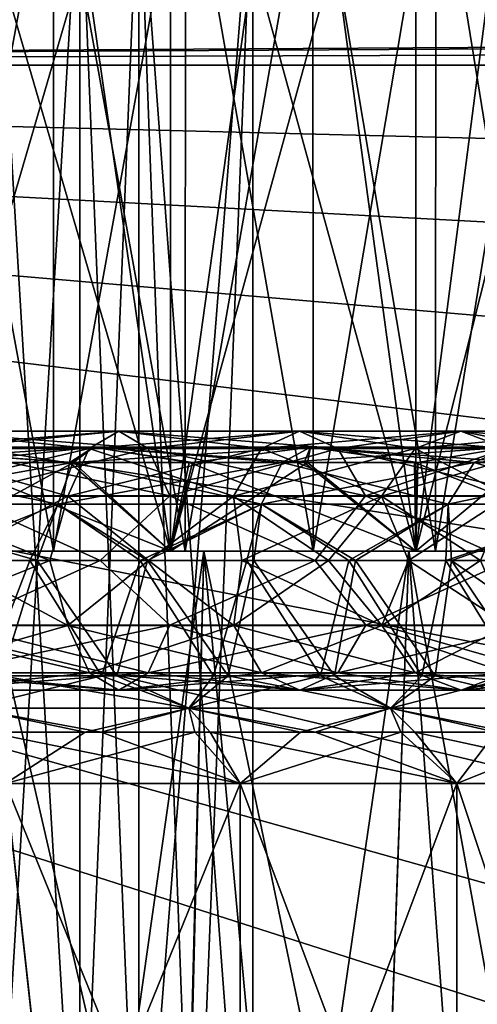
# Model space of a CAD drawing. Header units: metres. Extents: x -104 to 104, y -111 to 38.
# Tile 459 of 656: x -73.32 to -70.49, y 13.7 to 19.78. Entities that reach past the tile are written whole.
import ezdxf

# ---------------------------------------------------------------- set-up
doc = ezdxf.new("R2010")
doc.units = ezdxf.units.M
doc.layers.add('solid_509367_AD153', color=7, linetype='CONTINUOUS')

msp = doc.modelspace()

# ---------------------------------------------------------------- linework, layer by layer
at = {"layer": 'solid_509367_AD153'}
for points in [[(-72.389915, 16.5, 10.47233), (-73.184006, 22, 10.750194), (-73.996643, 22, 10.967939)], [(-73.996643, 16.5, 10.967939), (-72.389915, 16.5, 10.47233), (-73.996643, 22, 10.967939)], [(-73.996643, 16.5, -10.967939), (-73.996643, 22, -10.967939), (-73.184006, 22, -10.750194)], [(-73.996643, 16.5, -10.967939), (-73.184006, 22, -10.750194), (-72.389915, 22, -10.47233)], [(-72.389915, 16.5, -10.47233), (-73.996643, 16.5, -10.967939), (-72.389915, 22, -10.47233)], [(-72.389915, 16.5, 10.47233), (-72.389915, 22, 10.47233), (-73.184006, 22, 10.750194)], [(-70.875, 16.5, 9.742785), (-71.618805, 22, 10.1359), (-72.389915, 22, 10.47233)], [(-72.389915, 16.5, 10.47233), (-70.875, 16.5, 9.742785), (-72.389915, 22, 10.47233)], [(-72.389915, 16.5, -10.47233), (-72.389915, 22, -10.47233), (-71.618805, 22, -10.1359)], [(-72.389915, 16.5, -10.47233), (-71.618805, 22, -10.1359), (-70.875, 22, -9.742785)], [(-70.875, 16.5, -9.742785), (-72.389915, 16.5, -10.47233), (-70.875, 22, -9.742785)], [(-70.875, 16.5, 9.742785), (-70.875, 22, 9.742785), (-71.618805, 22, 10.1359)], [(-69.485741, 16.5, 8.795604), (-70.162651, 22, 9.295186), (-70.875, 22, 9.742785)], [(-70.875, 16.5, 9.742785), (-69.485741, 16.5, 8.795604), (-70.875, 22, 9.742785)], [(-70.875, 16.5, -9.742785), (-70.875, 22, -9.742785), (-70.162651, 22, -9.295186)], [(-70.875, 16.5, -9.742785), (-70.162651, 22, -9.295186), (-69.485741, 22, -8.795604)], [(-69.485741, 16.5, -8.795604), (-70.875, 16.5, -9.742785), (-69.485741, 22, -8.795604)], [(-73.939148, 16.5, 11.211221), (-73.94101, 21, 11.211671), (-73.112015, 21, 10.989048)], [(-73.112923, 16.5, -10.989388), (-73.112015, 21, -10.989048), (-73.94101, 21, -11.211671)], [(-73.939148, 16.5, -11.211221), (-73.112923, 16.5, -10.989388), (-73.94101, 21, -11.211671)], [(-73.112923, 16.5, 10.989388), (-73.939148, 16.5, 11.211221), (-73.112015, 21, 10.989048)], [(-73.112923, 16.5, 10.989388), (-73.112015, 21, 10.989048), (-72.297272, 21, 10.703959)], [(-72.298309, 16.5, 10.703978), (-73.112923, 16.5, 10.989388), (-72.297272, 21, 10.703959)], [(-73.112923, 16.5, -10.989388), (-72.298309, 16.5, -10.703978), (-73.112015, 21, -10.989048)], [(-72.298309, 16.5, -10.703978), (-72.297272, 21, -10.703959), (-73.112015, 21, -10.989048)], [(-72.298309, 16.5, 10.703978), (-72.297272, 21, 10.703959), (-71.510338, 21, 10.361142)], [(-71.508301, 16.5, 10.359917), (-72.298309, 16.5, 10.703978), (-71.510338, 21, 10.361142)], [(-72.298309, 16.5, -10.703978), (-71.508301, 16.5, -10.359917), (-72.297272, 21, -10.703959)], [(-71.508301, 16.5, -10.359917), (-71.510338, 21, -10.361142), (-72.297272, 21, -10.703959)], [(-71.508301, 16.5, 10.359917), (-71.510338, 21, 10.361142), (-70.751663, 21, 9.959632)], [(-70.752312, 16.5, -9.960302), (-70.751663, 21, -9.959632), (-71.510338, 21, -10.361142)], [(-71.508301, 16.5, -10.359917), (-70.752312, 16.5, -9.960302), (-71.510338, 21, -10.361142)], [(-70.752312, 16.5, 9.960302), (-71.508301, 16.5, 10.359917), (-70.751663, 21, 9.959632)], [(-70.752312, 16.5, 9.960302), (-70.751663, 21, 9.959632), (-70.02079, 21, 9.500394)], [(-70.022598, 16.5, 9.501176), (-70.752312, 16.5, 9.960302), (-70.02079, 21, 9.500394)], [(-70.752312, 16.5, -9.960302), (-70.022598, 16.5, -9.501176), (-70.751663, 21, -9.959632)], [(-70.022598, 16.5, -9.501176), (-70.02079, 21, -9.500394), (-70.751663, 21, -9.959632)], [(-73.485901, 11.9, 2.779423), (-73.485901, 20.799999, 2.779423), (-72.949135, 20.799999, 2.049639)], [(-72.949295, 11.9, 2.05), (-73.485901, 11.9, 2.779423), (-72.949135, 20.799999, 2.049639)], [(-72.949295, 11.9, -2.05), (-72.949135, 20.799999, -2.049639), (-73.485901, 20.799999, -2.779423)], [(-73.485901, 11.9, -2.779423), (-72.949295, 11.9, -2.05), (-73.485901, 20.799999, -2.779423)], [(-72.949295, 11.9, 2.05), (-72.949135, 20.799999, 2.049639), (-72.585899, 20.799999, 1.220577)], [(-72.585899, 11.9, 1.220577), (-72.949295, 11.9, 2.05), (-72.585899, 20.799999, 1.220577)], [(-72.949295, 11.9, -2.05), (-72.585899, 11.9, -1.220577), (-72.949135, 20.799999, -2.049639)], [(-72.585899, 11.9, -1.220577), (-72.585899, 20.799999, -1.220577), (-72.949135, 20.799999, -2.049639)], [(-71.881195, 11.381198), (-72.585899, 20.799999, 1.220577), (-71.881195, 20.799999)], [(-72.245781, 11.699223, 0.631477), (-72.585899, 20.799999, 1.220577), (-71.881195, 11.381198)], [(-72.245781, 11.699223, 0.631477), (-72.585899, 11.9, 1.220577), (-72.585899, 20.799999, 1.220577)], [(-72.585899, 11.9, -1.220577), (-71.881195, 20.799999), (-72.585899, 20.799999, -1.220577)], [(-72.244652, 11.6984, -0.629519), (-71.881195, 20.799999), (-72.585899, 11.9, -1.220577)], [(-71.881195, 11.381198), (-71.881195, 20.799999), (-72.244652, 11.6984, -0.629519)], [(-88.5, 20.074024, -18.885818), (88.5, 19.5, -19), (-88.5, 19.5, -19)], [(-88.5, 20.074024, -18.885818), (88.5, 20.074024, -18.885818), (88.5, 19.5, -19)], [(-14.688318, 19.950813, 18.930653), (-88.5, 20.072937, 18.886271), (-88.5, 19.5, 19)], [(-14.947223, 19.909328, 18.943069), (-14.688318, 19.950813, 18.930653), (-88.5, 19.5, 19)], [(-15.888826, 19.749252, 18.979147), (-14.947223, 19.909328, 18.943069), (-88.5, 19.5, 19)], [(-15.888826, 19.749252, 18.979147), (-88.5, 19.5, 19), (-17.197384, 19.5, 19)], [(-88.5, -7.5, -19), (-88.5, 19.5, -19), (88.5, 19.5, -19)], [(-36.57795, -7.5, -19), (-88.5, -7.5, -19), (88.5, 19.5, -19)], [(-88.5, 19.5, 19), (-18.989748, 17.759779, 19), (-17.197384, 19.5, 19)], [(-88.5, 19.5, 19), (-20.601435, 15.860655, 19), (-18.989748, 17.759779, 19)], [(-88.5, 19.5, 19), (-22.036695, 13.796837, 19), (-20.601435, 15.860655, 19)], [(-88.5, 19.5, 19), (-23.262661, 11.611843, 19), (-22.036695, 13.796837, 19)], [(-88.5, 19.5, 19), (-24.274422, 9.313841, 19), (-23.262661, 11.611843, 19)], [(-88.5, 19.5, 19), (-25.057833, 6.933899, 19), (-24.274422, 9.313841, 19)], [(-88.5, 19.5, 19), (-25.610046, 4.486145, 19), (-25.057833, 6.933899, 19)], [(-88.5, 19.5, 19), (-25.922733, 1.996398, 19), (-25.610046, 4.486145, 19)], [(-88.5, 19.5, 19), (-25.994944, -0.508141, 19), (-25.922733, 1.996398, 19)], [(-88.5, 19.5, 19), (-28.25597, -9.176244, 19), (-25.994944, -0.508141, 19)], [(-88.5, 19.5, 19), (-30.260374, -8.449453, 19), (-28.25597, -9.176244, 19)], [(-88.5, 19.5, 19), (-32.333549, -7.923218, 19), (-30.260374, -8.449453, 19)], [(-88.5, 19.5, 19), (-34.437721, -7.607192, 19), (-32.333549, -7.923218, 19)], [(-88.5, 19.5, 19), (-36.57795, -7.5, 19), (-34.437721, -7.607192, 19)], [(-88.5, 19.5, 19), (-88.5, -7.5, 19), (-36.57795, -7.5, 19)], [(-72.709557, 17.242264, 7.439158), (-72.891266, 17.134457, 7.082532), (-74.043648, 17.134457, 7.559865)], [(-73.919968, 17.242264, 7.940525), (-72.709557, 17.242264, 7.439158), (-74.043648, 17.134457, 7.559865)], [(-73.919968, 17.242264, -7.940525), (-74.043648, 17.134457, -7.559865), (-72.891266, 17.134457, -7.082532)], [(-72.527748, 17.135294, 7.795984), (-72.709557, 17.242264, 7.439158), (-73.919968, 17.242264, 7.940525)], [(-73.796211, 17.135294, 8.3214), (-72.527748, 17.135294, 7.795984), (-73.919968, 17.242264, 7.940525)], [(-72.709557, 17.242264, -7.439158), (-73.919968, 17.242264, -7.940525), (-72.891266, 17.134457, -7.082532)], [(-73.796211, 17.135294, -8.3214), (-73.919968, 17.242264, -7.940525), (-72.709557, 17.242264, -7.439158)], [(-72.527748, 17.135294, -7.795984), (-73.796211, 17.135294, -8.3214), (-72.709557, 17.242264, -7.439158)], [(-71.592484, 17.242264, 6.754614), (-71.827744, 17.134457, 6.430805), (-72.891266, 17.134457, 7.082532)], [(-72.709557, 17.242264, 7.439158), (-71.592484, 17.242264, 6.754614), (-72.891266, 17.134457, 7.082532)], [(-72.709557, 17.242264, -7.439158), (-72.891266, 17.134457, -7.082532), (-71.827744, 17.134457, -6.430805)], [(-71.357094, 17.135294, 7.078605), (-71.592484, 17.242264, 6.754614), (-72.709557, 17.242264, 7.439158)], [(-72.527748, 17.135294, 7.795984), (-71.357094, 17.135294, 7.078605), (-72.709557, 17.242264, 7.439158)], [(-71.592484, 17.242264, -6.754614), (-72.709557, 17.242264, -7.439158), (-71.827744, 17.134457, -6.430805)], [(-72.527748, 17.135294, -7.795984), (-72.709557, 17.242264, -7.439158), (-71.592484, 17.242264, -6.754614)], [(-71.357094, 17.135294, -7.078605), (-72.527748, 17.135294, -7.795984), (-71.592484, 17.242264, -6.754614)], [(-70.596252, 17.242264, 5.903749), (-70.879272, 17.134457, 5.62073), (-71.827744, 17.134457, 6.430805)], [(-71.592484, 17.242264, 6.754614), (-70.596252, 17.242264, 5.903749), (-71.827744, 17.134457, 6.430805)], [(-71.592484, 17.242264, -6.754614), (-71.827744, 17.134457, -6.430805), (-70.879272, 17.134457, -5.62073)], [(-70.313072, 17.135294, 6.186928), (-70.596252, 17.242264, 5.903749), (-71.592484, 17.242264, 6.754614)], [(-71.357094, 17.135294, 7.078605), (-70.313072, 17.135294, 6.186928), (-71.592484, 17.242264, 6.754614)], [(-70.596252, 17.242264, -5.903749), (-71.592484, 17.242264, -6.754614), (-70.879272, 17.134457, -5.62073)], [(-71.357094, 17.135294, -7.078605), (-71.592484, 17.242264, -6.754614), (-70.596252, 17.242264, -5.903749)], [(-70.313072, 17.135294, -6.186928), (-71.357094, 17.135294, -7.078605), (-70.596252, 17.242264, -5.903749)], [(-69.745384, 17.242264, 4.907515), (-70.069199, 17.134457, 4.672254), (-70.879272, 17.134457, 5.62073)], [(-70.596252, 17.242264, 5.903749), (-69.745384, 17.242264, 4.907515), (-70.879272, 17.134457, 5.62073)], [(-70.596252, 17.242264, -5.903749), (-70.879272, 17.134457, -5.62073), (-70.069199, 17.134457, -4.672254)], [(-69.421394, 17.135294, 5.142908), (-69.745384, 17.242264, 4.907515), (-70.596252, 17.242264, 5.903749)], [(-70.313072, 17.135294, 6.186928), (-69.421394, 17.135294, 5.142908), (-70.596252, 17.242264, 5.903749)], [(-69.745384, 17.242264, -4.907515), (-70.596252, 17.242264, -5.903749), (-70.069199, 17.134457, -4.672254)], [(-70.313072, 17.135294, -6.186928), (-70.596252, 17.242264, -5.903749), (-69.745384, 17.242264, -4.907515)], [(-74.285919, 17.142265, 9.700533), (-74.363869, 17.0483, 9.358998), (-72.992844, 17.0483, 8.936092)], [(-72.864861, 17.142265, -9.262194), (-72.992844, 17.0483, -8.936092), (-74.363869, 17.0483, -9.358998)], [(-74.285919, 17.142265, -9.700533), (-72.864861, 17.142265, -9.262194), (-74.363869, 17.0483, -9.358998)], [(-72.864861, 17.142265, 9.262194), (-73.743835, 17.048483, 9.924391), (-74.285919, 17.142265, 9.700533)], [(-74.285919, 17.142265, -9.700533), (-73.76712, 17.048483, -9.930829), (-73.010841, 17.048483, -9.691013)], [(-74.285919, 17.142265, -9.700533), (-73.010841, 17.048483, -9.691013), (-72.864861, 17.142265, -9.262194)], [(-72.864861, 17.142265, 9.262194), (-74.285919, 17.142265, 9.700533), (-72.992844, 17.0483, 8.936092)], [(-72.864861, 17.142265, 9.262194), (-72.987991, 17.048483, 9.682757), (-73.743835, 17.048483, 9.924391)], [(-72.864861, 17.142265, -9.262194), (-73.010841, 17.048483, -9.691013), (-72.275337, 17.048483, -9.393732)], [(-72.864861, 17.142265, 9.262194), (-72.992844, 17.0483, 8.936092), (-71.700157, 17.0483, 8.313569)], [(-71.525002, 17.142265, -8.616953), (-71.700157, 17.0483, -8.313569), (-72.992844, 17.0483, -8.936092)], [(-72.864861, 17.142265, -9.262194), (-71.525002, 17.142265, -8.616953), (-72.992844, 17.0483, -8.936092)], [(-72.864861, 17.142265, 9.262194), (-72.253426, 17.048483, 9.383848), (-72.987991, 17.048483, 9.682757)], [(-71.525002, 17.142265, 8.616953), (-72.253426, 17.048483, 9.383848), (-72.864861, 17.142265, 9.262194)], [(-72.864861, 17.142265, -9.262194), (-72.275337, 17.048483, -9.393732), (-71.565094, 17.048483, -9.040835)], [(-72.864861, 17.142265, -9.262194), (-71.565094, 17.048483, -9.040835), (-71.525002, 17.142265, -8.616953)], [(-71.525002, 17.142265, 8.616953), (-72.864861, 17.142265, 9.262194), (-71.700157, 17.0483, 8.313569)], [(-71.525002, 17.142265, 8.616953), (-71.543488, 17.048483, 9.029009), (-72.253426, 17.048483, 9.383848)], [(-71.525002, 17.142265, 8.616953), (-71.700157, 17.0483, 8.313569), (-70.514694, 17.0483, 7.505334)], [(-70.29628, 17.142265, -7.779223), (-70.514694, 17.0483, -7.505334), (-71.700157, 17.0483, -8.313569)], [(-71.525002, 17.142265, -8.616953), (-70.29628, 17.142265, -7.779223), (-71.700157, 17.0483, -8.313569)], [(-71.525002, 17.142265, -8.616953), (-71.565094, 17.048483, -9.040835), (-70.882973, 17.048483, -8.633595)], [(-71.525002, 17.142265, 8.616953), (-70.861572, 17.048483, 8.619637), (-71.543488, 17.048483, 9.029009)], [(-70.29628, 17.142265, 7.779223), (-70.861572, 17.048483, 8.619637), (-71.525002, 17.142265, 8.616953)], [(-71.525002, 17.142265, -8.616953), (-70.882973, 17.048483, -8.633595), (-70.230003, 17.048483, -8.171727)], [(-71.525002, 17.142265, -8.616953), (-70.230003, 17.048483, -8.171727), (-70.29628, 17.142265, -7.779223)], [(-70.29628, 17.142265, 7.779223), (-71.525002, 17.142265, 8.616953), (-70.514694, 17.0483, 7.505334)], [(-70.29628, 17.142265, 7.779223), (-70.214958, 17.048483, 8.160163), (-70.861572, 17.048483, 8.619637)], [(-70.29628, 17.142265, 7.779223), (-70.514694, 17.0483, 7.505334), (-69.462936, 17.0483, 6.529442)], [(-69.206131, 17.142265, -6.767719), (-69.462936, 17.0483, -6.529442), (-70.514694, 17.0483, -7.505334)], [(-70.29628, 17.142265, -7.779223), (-69.206131, 17.142265, -6.767719), (-70.514694, 17.0483, -7.505334)], [(-72.891266, 17.134457, 7.082532), (-73.024094, 16.840813, 6.821852), (-74.134056, 16.840813, 7.281615)], [(-74.043648, 17.134457, 7.559865), (-72.891266, 17.134457, 7.082532), (-74.134056, 16.840813, 7.281615)], [(-74.043648, 17.134457, -7.559865), (-74.134056, 16.840813, -7.281615), (-73.024094, 16.840813, -6.821852)], [(-72.891266, 17.134457, -7.082532), (-74.043648, 17.134457, -7.559865), (-73.024094, 16.840813, -6.821852)], [(-72.394646, 16.842264, 8.057212), (-72.527748, 17.135294, 7.795984), (-73.796211, 17.135294, 8.3214)], [(-73.705612, 16.842264, 8.600233), (-72.394646, 16.842264, 8.057212), (-73.796211, 17.135294, 8.3214)], [(-73.705612, 16.842264, -8.600233), (-73.796211, 17.135294, -8.3214), (-72.527748, 17.135294, -7.795984)], [(-72.394646, 16.842264, -8.057212), (-73.705612, 16.842264, -8.600233), (-72.527748, 17.135294, -7.795984)], [(-71.827744, 17.134457, 6.430805), (-71.999718, 16.840813, 6.194112), (-73.024094, 16.840813, 6.821852)], [(-72.891266, 17.134457, 7.082532), (-71.827744, 17.134457, 6.430805), (-73.024094, 16.840813, 6.821852)], [(-72.891266, 17.134457, -7.082532), (-73.024094, 16.840813, -6.821852), (-71.999718, 16.840813, -6.194112)], [(-71.827744, 17.134457, -6.430805), (-72.891266, 17.134457, -7.082532), (-71.999718, 16.840813, -6.194112)], [(-71.184761, 16.842264, 7.315795), (-71.357094, 17.135294, 7.078605), (-72.527748, 17.135294, 7.795984)], [(-72.394646, 16.842264, 8.057212), (-71.184761, 16.842264, 7.315795), (-72.527748, 17.135294, 7.795984)], [(-72.394646, 16.842264, -8.057212), (-72.527748, 17.135294, -7.795984), (-71.357094, 17.135294, -7.078605)], [(-71.184761, 16.842264, -7.315795), (-72.394646, 16.842264, -8.057212), (-71.357094, 17.135294, -7.078605)], [(-70.879272, 17.134457, 5.62073), (-71.086151, 16.840813, 5.413852), (-71.999718, 16.840813, 6.194112)], [(-71.827744, 17.134457, 6.430805), (-70.879272, 17.134457, 5.62073), (-71.999718, 16.840813, 6.194112)], [(-71.827744, 17.134457, -6.430805), (-71.999718, 16.840813, -6.194112), (-71.086151, 16.840813, -5.413852)], [(-70.879272, 17.134457, -5.62073), (-71.827744, 17.134457, -6.430805), (-71.086151, 16.840813, -5.413852)], [(-70.105759, 16.842264, 6.394239), (-70.313072, 17.135294, 6.186928), (-71.357094, 17.135294, 7.078605)], [(-71.184761, 16.842264, 7.315795), (-70.105759, 16.842264, 6.394239), (-71.357094, 17.135294, 7.078605)], [(-71.184761, 16.842264, -7.315795), (-71.357094, 17.135294, -7.078605), (-70.313072, 17.135294, -6.186928)], [(-70.105759, 16.842264, -6.394239), (-71.184761, 16.842264, -7.315795), (-70.313072, 17.135294, -6.186928)], [(-70.069199, 17.134457, 4.672254), (-70.305885, 16.840813, 4.500286), (-71.086151, 16.840813, 5.413852)], [(-70.879272, 17.134457, 5.62073), (-70.069199, 17.134457, 4.672254), (-71.086151, 16.840813, 5.413852)], [(-70.879272, 17.134457, -5.62073), (-71.086151, 16.840813, -5.413852), (-70.305885, 16.840813, -4.500286)], [(-70.069199, 17.134457, -4.672254), (-70.879272, 17.134457, -5.62073), (-70.305885, 16.840813, -4.500286)], [(-74.363869, 17.0483, 9.358998), (-74.420891, 16.79163, 9.109158), (-73.086464, 16.79163, 8.69754)], [(-72.992844, 17.0483, -8.936092), (-73.086464, 16.79163, -8.69754), (-74.420891, 16.79163, -9.109158)], [(-74.363869, 17.0483, -9.358998), (-72.992844, 17.0483, -8.936092), (-74.420891, 16.79163, -9.109158)], [(-72.992844, 17.0483, 8.936092), (-74.363869, 17.0483, 9.358998), (-73.086464, 16.79163, 8.69754)], [(-72.987991, 17.048483, 9.682757), (-72.389915, 16.5, 10.47233), (-73.996643, 16.5, 10.967939)], [(-73.743835, 17.048483, 9.924391), (-72.987991, 17.048483, 9.682757), (-73.996643, 16.5, 10.967939)], [(-73.76712, 17.048483, -9.930829), (-73.996643, 16.5, -10.967939), (-72.389915, 16.5, -10.47233)], [(-73.010841, 17.048483, -9.691013), (-73.76712, 17.048483, -9.930829), (-72.389915, 16.5, -10.47233)], [(-72.992844, 17.0483, 8.936092), (-73.086464, 16.79163, 8.69754), (-71.828293, 16.79163, 8.091636)], [(-71.700157, 17.0483, -8.313569), (-71.828293, 16.79163, -8.091636), (-73.086464, 16.79163, -8.69754)], [(-72.992844, 17.0483, -8.936092), (-71.700157, 17.0483, -8.313569), (-73.086464, 16.79163, -8.69754)], [(-72.275337, 17.048483, -9.393732), (-73.010841, 17.048483, -9.691013), (-72.389915, 16.5, -10.47233)], [(-71.700157, 17.0483, 8.313569), (-72.992844, 17.0483, 8.936092), (-71.828293, 16.79163, 8.091636)], [(-72.987991, 17.048483, 9.682757), (-72.253426, 17.048483, 9.383848), (-72.389915, 16.5, 10.47233)], [(-71.543488, 17.048483, 9.029009), (-70.875, 16.5, 9.742785), (-72.389915, 16.5, 10.47233)], [(-72.253426, 17.048483, 9.383848), (-71.543488, 17.048483, 9.029009), (-72.389915, 16.5, 10.47233)], [(-72.275337, 17.048483, -9.393732), (-72.389915, 16.5, -10.47233), (-70.875, 16.5, -9.742785)], [(-71.565094, 17.048483, -9.040835), (-72.275337, 17.048483, -9.393732), (-70.875, 16.5, -9.742785)], [(-71.700157, 17.0483, 8.313569), (-71.828293, 16.79163, 8.091636), (-70.674477, 16.79163, 7.304977)], [(-70.514694, 17.0483, -7.505334), (-70.674477, 16.79163, -7.304977), (-71.828293, 16.79163, -8.091636)], [(-71.700157, 17.0483, -8.313569), (-70.514694, 17.0483, -7.505334), (-71.828293, 16.79163, -8.091636)], [(-70.514694, 17.0483, 7.505334), (-71.700157, 17.0483, 8.313569), (-70.674477, 16.79163, 7.304977)], [(-70.882973, 17.048483, -8.633595), (-71.565094, 17.048483, -9.040835), (-70.875, 16.5, -9.742785)], [(-71.543488, 17.048483, 9.029009), (-70.861572, 17.048483, 8.619637), (-70.875, 16.5, 9.742785)], [(-70.882973, 17.048483, -8.633595), (-70.875, 16.5, -9.742785), (-69.485741, 16.5, -8.795604)], [(-70.230003, 17.048483, -8.171727), (-70.882973, 17.048483, -8.633595), (-69.485741, 16.5, -8.795604)], [(-70.214958, 17.048483, 8.160163), (-69.485741, 16.5, 8.795604), (-70.875, 16.5, 9.742785)], [(-70.861572, 17.048483, 8.619637), (-70.214958, 17.048483, 8.160163), (-70.875, 16.5, 9.742785)], [(-70.514694, 17.0483, 7.505334), (-70.674477, 16.79163, 7.304977), (-69.650795, 16.79163, 6.355137)], [(-69.462936, 17.0483, -6.529442), (-69.650795, 16.79163, -6.355137), (-70.674477, 16.79163, -7.304977)], [(-70.514694, 17.0483, -7.505334), (-69.462936, 17.0483, -6.529442), (-70.674477, 16.79163, -7.304977)], [(-69.462936, 17.0483, 6.529442), (-70.514694, 17.0483, 7.505334), (-69.650795, 16.79163, 6.355137)], [(-73.705612, 16.842264, 8.600233), (-74.253807, 16.442265, 8.870012), (-72.824486, 16.442265, 8.379326)], [(-73.705612, 16.842264, -8.600233), (-72.824486, 16.442265, -8.379326), (-74.253807, 16.442265, -8.870012)], [(-74.134056, 16.840813, 7.281615), (-73.024094, 16.840813, 6.821852), (-73.772629, 16.442265, 7.040165)], [(-74.134056, 16.840813, -7.281615), (-73.772629, 16.442265, -7.040165), (-73.134674, 16.442265, -6.758483)], [(-73.024094, 16.840813, -6.821852), (-74.134056, 16.840813, -7.281615), (-73.134674, 16.442265, -6.758483)], [(-73.024094, 16.840813, 6.821852), (-73.134674, 16.442265, 6.758483), (-73.772629, 16.442265, 7.040165)], [(-73.705612, 16.842264, 8.600233), (-72.824486, 16.442265, 8.379326), (-72.394646, 16.842264, 8.057212)], [(-72.394646, 16.842264, -8.057212), (-72.824486, 16.442265, -8.379326), (-73.705612, 16.842264, -8.600233)], [(-73.024094, 16.840813, 6.821852), (-72.525436, 16.442265, 6.419139), (-73.134674, 16.442265, 6.758483)], [(-73.024094, 16.840813, -6.821852), (-73.134674, 16.442265, -6.758483), (-72.525436, 16.442265, -6.419139)], [(-73.024094, 16.840813, 6.821852), (-71.999718, 16.840813, 6.194112), (-72.525436, 16.442265, 6.419139)], [(-71.999718, 16.840813, -6.194112), (-73.024094, 16.840813, -6.821852), (-72.525436, 16.442265, -6.419139)], [(-72.394646, 16.842264, 8.057212), (-72.824486, 16.442265, 8.379326), (-71.495422, 16.442265, 7.660073)], [(-72.394646, 16.842264, -8.057212), (-71.495422, 16.442265, -7.660073), (-72.824486, 16.442265, -8.379326)], [(-71.999718, 16.840813, 6.194112), (-71.950111, 16.442265, 6.02503), (-72.525436, 16.442265, 6.419139)], [(-71.999718, 16.840813, -6.194112), (-72.525436, 16.442265, -6.419139), (-71.950111, 16.442265, -6.02503)], [(-72.394646, 16.842264, 8.057212), (-71.495422, 16.442265, 7.660073), (-71.184761, 16.842264, 7.315795)], [(-71.184761, 16.842264, -7.315795), (-71.495422, 16.442265, -7.660073), (-72.394646, 16.842264, -8.057212)], [(-71.999718, 16.840813, 6.194112), (-71.086151, 16.840813, 5.413852), (-71.950111, 16.442265, 6.02503)], [(-71.999718, 16.840813, -6.194112), (-71.950111, 16.442265, -6.02503), (-71.413597, 16.442265, -5.579517)], [(-71.086151, 16.840813, -5.413852), (-71.999718, 16.840813, -6.194112), (-71.413597, 16.442265, -5.579517)], [(-71.086151, 16.840813, 5.413852), (-71.413597, 16.442265, 5.579517), (-71.950111, 16.442265, 6.02503)], [(-71.184761, 16.842264, 7.315795), (-71.495422, 16.442265, 7.660073), (-70.302872, 16.442265, 6.731874)], [(-71.184761, 16.842264, -7.315795), (-70.302872, 16.442265, -6.731874), (-71.495422, 16.442265, -7.660073)], [(-71.086151, 16.840813, 5.413852), (-70.920486, 16.442265, 5.086402), (-71.413597, 16.442265, 5.579517)], [(-71.086151, 16.840813, -5.413852), (-71.413597, 16.442265, -5.579517), (-70.920486, 16.442265, -5.086402)], [(-71.184761, 16.842264, 7.315795), (-70.302872, 16.442265, 6.731874), (-70.105759, 16.842264, 6.394239)], [(-70.105759, 16.842264, -6.394239), (-70.302872, 16.442265, -6.731874), (-71.184761, 16.842264, -7.315795)], [(-71.086151, 16.840813, 5.413852), (-70.305885, 16.840813, 4.500286), (-70.920486, 16.442265, 5.086402)], [(-71.086151, 16.840813, -5.413852), (-70.920486, 16.442265, -5.086402), (-70.474968, 16.442265, -4.549891)], [(-70.305885, 16.840813, -4.500286), (-71.086151, 16.840813, -5.413852), (-70.474968, 16.442265, -4.549891)], [(-70.305885, 16.840813, 4.500286), (-70.474968, 16.442265, 4.549891), (-70.920486, 16.442265, 5.086402)], [(-74.420891, 16.79163, 9.109158), (-73.915085, 16.442265, 8.881481), (-73.212433, 16.442265, 8.646063)], [(-73.086464, 16.79163, 8.69754), (-74.420891, 16.79163, 9.109158), (-73.212433, 16.442265, 8.646063)], [(-74.420891, 16.79163, -9.109158), (-73.086464, 16.79163, -8.69754), (-73.963356, 16.442265, -8.895388)], [(-73.086464, 16.79163, -8.69754), (-73.259491, 16.442265, -8.663811), (-73.963356, 16.442265, -8.895388)], [(-73.086464, 16.79163, -8.69754), (-72.576508, 16.442265, -8.376676), (-73.259491, 16.442265, -8.663811)], [(-73.086464, 16.79163, 8.69754), (-73.212433, 16.442265, 8.646063), (-72.531204, 16.442265, 8.355306)], [(-71.828293, 16.79163, 8.091636), (-73.086464, 16.79163, 8.69754), (-72.531204, 16.442265, 8.355306)], [(-73.086464, 16.79163, -8.69754), (-71.828293, 16.79163, -8.091636), (-72.576508, 16.442265, -8.376676)], [(-71.828293, 16.79163, -8.091636), (-71.918808, 16.442265, -8.035868), (-72.576508, 16.442265, -8.376676)], [(-71.828293, 16.79163, 8.091636), (-72.531204, 16.442265, 8.355306), (-71.874489, 16.442265, 8.01044)], [(-71.828293, 16.79163, -8.091636), (-71.288139, 16.442265, -7.641925), (-71.918808, 16.442265, -8.035868)], [(-71.828293, 16.79163, 8.091636), (-71.874489, 16.442265, 8.01044), (-71.246872, 16.442265, 7.613616)], [(-70.674477, 16.79163, 7.304977), (-71.828293, 16.79163, 8.091636), (-71.246872, 16.442265, 7.613616)], [(-71.828293, 16.79163, -8.091636), (-70.674477, 16.79163, -7.304977), (-71.288139, 16.442265, -7.641925)], [(-70.674477, 16.79163, -7.304977), (-70.690132, 16.442265, -7.197774), (-71.288139, 16.442265, -7.641925)], [(-70.674477, 16.79163, 7.304977), (-71.246872, 16.442265, 7.613616), (-70.65432, 16.442265, 7.168716)], [(-69.650795, 16.79163, -6.355137), (-70.143501, 16.442265, -6.719926), (-70.690132, 16.442265, -7.197774)], [(-70.674477, 16.79163, -7.304977), (-69.650795, 16.79163, -6.355137), (-70.690132, 16.442265, -7.197774)], [(-69.650795, 16.79163, 6.355137), (-70.674477, 16.79163, 7.304977), (-70.65432, 16.442265, 7.168716)], [(-69.650795, 16.79163, 6.355137), (-70.65432, 16.442265, 7.168716), (-69.605972, 16.442265, 6.167247)], [(-73.56707, 16.5, -9.035478), (-73.112923, 16.5, -10.989388), (-73.939148, 16.5, -11.211221)], [(-73.56707, 16.5, 9.035478), (-73.939148, 16.5, 11.211221), (-73.112923, 16.5, 10.989388)], [(-73.56707, 16.5, 9.035478), (-72.959328, 11.016049, 8.815535), (-73.625725, 10.937958, 9.054752)], [(-73.56707, 16.5, -9.035478), (-73.625328, 10.938002, -9.054626), (-72.958733, 11.016124, -8.815294)], [(-72.184845, 16.5, 8.462941), (-72.959328, 11.016049, 8.815535), (-73.56707, 16.5, 9.035478)], [(-73.56707, 16.5, -9.035478), (-72.958733, 11.016124, -8.815294), (-72.322594, 11.101532, -8.53225)], [(-73.56707, 16.5, -9.035478), (-72.322594, 11.101532, -8.53225), (-72.184845, 16.5, -8.462941)], [(-73.56707, 16.5, -9.035478), (-72.184845, 16.5, -8.462941), (-73.112923, 16.5, -10.989388)], [(-72.184845, 16.5, 8.462941), (-73.56707, 16.5, 9.035478), (-72.298309, 16.5, 10.703978)], [(-73.56707, 16.5, 9.035478), (-73.112923, 16.5, 10.989388), (-72.298309, 16.5, 10.703978)], [(-72.184845, 16.5, -8.462941), (-72.298309, 16.5, -10.703978), (-73.112923, 16.5, -10.989388)], [(-72.184845, 16.5, 8.462941), (-72.31266, 11.102962, 8.527377), (-72.959328, 11.016049, 8.815535)], [(-72.184845, 16.5, -8.462941), (-72.322594, 11.101532, -8.53225), (-71.691444, 11.198484, -8.193156)], [(-72.184845, 16.5, 8.462941), (-71.692451, 11.198324, 8.193748), (-72.31266, 11.102962, 8.527377)], [(-72.184845, 16.5, -8.462941), (-71.508301, 16.5, -10.359917), (-72.298309, 16.5, -10.703978)], [(-72.184845, 16.5, 8.462941), (-72.298309, 16.5, 10.703978), (-71.508301, 16.5, 10.359917)], [(-70.917717, 16.5, 7.685693), (-71.692451, 11.198324, 8.193748), (-72.184845, 16.5, 8.462941)], [(-72.184845, 16.5, -8.462941), (-71.691444, 11.198484, -8.193156), (-71.101639, 11.302327, -7.817142)], [(-72.184845, 16.5, -8.462941), (-71.101639, 11.302327, -7.817142), (-70.917717, 16.5, -7.685693)], [(-72.184845, 16.5, -8.462941), (-70.917717, 16.5, -7.685693), (-71.508301, 16.5, -10.359917)], [(-70.917717, 16.5, 7.685693), (-72.184845, 16.5, 8.462941), (-71.508301, 16.5, 10.359917)], [(-70.917717, 16.5, 7.685693), (-71.102882, 11.302097, 7.818), (-71.692451, 11.198324, 8.193748)], [(-70.917717, 16.5, -7.685693), (-70.752312, 16.5, -9.960302), (-71.508301, 16.5, -10.359917)], [(-70.917717, 16.5, 7.685693), (-71.508301, 16.5, 10.359917), (-70.752312, 16.5, 9.960302)], [(-70.917717, 16.5, 7.685693), (-70.543625, 11.414441, 7.400785), (-71.102882, 11.302097, 7.818)], [(-70.917717, 16.5, -7.685693), (-71.101639, 11.302327, -7.817142), (-70.542236, 11.414735, -7.399665)], [(-69.782486, 16.5, 6.717515), (-70.543625, 11.414441, 7.400785), (-70.917717, 16.5, 7.685693)], [(-70.917717, 16.5, -7.685693), (-70.542236, 11.414735, -7.399665), (-70.01136, 11.536345, -6.938843)], [(-70.917717, 16.5, -7.685693), (-70.01136, 11.536345, -6.938843), (-69.782486, 16.5, -6.717515)], [(-70.917717, 16.5, -7.685693), (-69.782486, 16.5, -6.717515), (-70.752312, 16.5, -9.960302)], [(-69.782486, 16.5, 6.717515), (-70.917717, 16.5, 7.685693), (-70.022598, 16.5, 9.501176)], [(-70.917717, 16.5, 7.685693), (-70.752312, 16.5, 9.960302), (-70.022598, 16.5, 9.501176)], [(-69.782486, 16.5, -6.717515), (-70.022598, 16.5, -9.501176), (-70.752312, 16.5, -9.960302)], [(-69.782486, 16.5, 6.717515), (-70.011414, 11.536343, 6.938891), (-70.543625, 11.414441, 7.400785)], [(-73.705353, 16.043716, 8.601028), (-72.824486, 16.442265, 8.379326), (-74.253807, 16.442265, 8.870012)], [(-74.253807, 16.442265, -8.870012), (-72.824486, 16.442265, -8.379326), (-73.705353, 16.043716, -8.601028)], [(-73.134674, 16.442265, 6.758483), (-73.023712, 16.042265, 6.822597), (-74.133804, 16.042265, 7.282411)], [(-73.772629, 16.442265, 7.040165), (-73.134674, 16.442265, 6.758483), (-74.133804, 16.042265, 7.282411)], [(-73.772629, 16.442265, -7.040165), (-74.133804, 16.042265, -7.282411), (-73.023712, 16.042265, -6.822597)], [(-73.963356, 16.442265, -8.895388), (-73.259491, 16.442265, -8.663811), (-73.53244, 15.73094, -8.761054)], [(-73.434273, 15.73094, 8.727189), (-73.212433, 16.442265, 8.646063), (-73.915085, 16.442265, 8.881481)], [(-73.134674, 16.442265, -6.758483), (-73.772629, 16.442265, -7.040165), (-73.023712, 16.042265, -6.822597)], [(-73.705353, 16.043716, 8.601028), (-72.394264, 16.043716, 8.057957), (-72.824486, 16.442265, 8.379326)], [(-72.824486, 16.442265, -8.379326), (-72.394264, 16.043716, -8.057957), (-73.705353, 16.043716, -8.601028)], [(-73.259491, 16.442265, -8.663811), (-72.815979, 15.73094, -8.484719), (-73.53244, 15.73094, -8.761054)], [(-73.434273, 15.73094, 8.727189), (-72.72065, 15.73094, 8.442691), (-73.212433, 16.442265, 8.646063)], [(-73.259491, 16.442265, -8.663811), (-72.576508, 16.442265, -8.376676), (-72.815979, 15.73094, -8.484719)], [(-72.72065, 15.73094, 8.442691), (-72.531204, 16.442265, 8.355306), (-73.212433, 16.442265, 8.646063)], [(-73.134674, 16.442265, 6.758483), (-72.525436, 16.442265, 6.419139), (-73.023712, 16.042265, 6.822597)], [(-72.525436, 16.442265, -6.419139), (-73.134674, 16.442265, -6.758483), (-73.023712, 16.042265, -6.822597)], [(-72.525436, 16.442265, 6.419139), (-71.999222, 16.042265, 6.194788), (-73.023712, 16.042265, 6.822597)], [(-72.525436, 16.442265, -6.419139), (-73.023712, 16.042265, -6.822597), (-71.999222, 16.042265, -6.194788)], [(-72.394264, 16.043716, 8.057957), (-71.495422, 16.442265, 7.660073), (-72.824486, 16.442265, 8.379326)], [(-72.824486, 16.442265, -8.379326), (-71.495422, 16.442265, -7.660073), (-72.394264, 16.043716, -8.057957)], [(-72.576508, 16.442265, -8.376676), (-72.12484, 15.73094, -8.149875), (-72.815979, 15.73094, -8.484719)], [(-72.72065, 15.73094, 8.442691), (-72.033249, 15.73094, 8.100039), (-72.531204, 16.442265, 8.355306)], [(-72.576508, 16.442265, -8.376676), (-71.918808, 16.442265, -8.035868), (-72.12484, 15.73094, -8.149875)], [(-72.033249, 15.73094, 8.100039), (-71.874489, 16.442265, 8.01044), (-72.531204, 16.442265, 8.355306)], [(-72.525436, 16.442265, 6.419139), (-71.950111, 16.442265, 6.02503), (-71.999222, 16.042265, 6.194788)], [(-71.950111, 16.442265, -6.02503), (-72.525436, 16.442265, -6.419139), (-71.999222, 16.042265, -6.194788)], [(-72.394264, 16.043716, 8.057957), (-71.184273, 16.043716, 7.316472), (-71.495422, 16.442265, 7.660073)], [(-71.495422, 16.442265, -7.660073), (-71.184273, 16.043716, -7.316472), (-72.394264, 16.043716, -8.057957)], [(-71.918808, 16.442265, -8.035868), (-71.463722, 15.73094, -7.758762), (-72.12484, 15.73094, -8.149875)], [(-72.033249, 15.73094, 8.100039), (-71.376953, 15.73094, 7.701744), (-71.874489, 16.442265, 8.01044)], [(-71.413597, 16.442265, 5.579517), (-71.085556, 16.042265, 5.414443), (-71.999222, 16.042265, 6.194788)], [(-71.950111, 16.442265, 6.02503), (-71.413597, 16.442265, 5.579517), (-71.999222, 16.042265, 6.194788)], [(-71.950111, 16.442265, -6.02503), (-71.999222, 16.042265, -6.194788), (-71.085556, 16.042265, -5.414443)], [(-71.413597, 16.442265, -5.579517), (-71.950111, 16.442265, -6.02503), (-71.085556, 16.042265, -5.414443)], [(-71.918808, 16.442265, -8.035868), (-71.288139, 16.442265, -7.641925), (-71.463722, 15.73094, -7.758762)], [(-71.376953, 15.73094, 7.701744), (-71.246872, 16.442265, 7.613616), (-71.874489, 16.442265, 8.01044)], [(-71.184273, 16.043716, 7.316472), (-70.302872, 16.442265, 6.731874), (-71.495422, 16.442265, 7.660073)], [(-71.495422, 16.442265, -7.660073), (-70.302872, 16.442265, -6.731874), (-71.184273, 16.043716, -7.316472)], [(-71.288139, 16.442265, -7.641925), (-70.837395, 15.73094, -7.314189), (-71.463722, 15.73094, -7.758762)], [(-71.413597, 16.442265, 5.579517), (-70.920486, 16.442265, 5.086402), (-71.085556, 16.042265, 5.414443)], [(-70.920486, 16.442265, -5.086402), (-71.413597, 16.442265, -5.579517), (-71.085556, 16.042265, -5.414443)], [(-71.376953, 15.73094, 7.701744), (-70.755753, 15.73094, 7.250248), (-71.246872, 16.442265, 7.613616)], [(-71.288139, 16.442265, -7.641925), (-70.690132, 16.442265, -7.197774), (-70.837395, 15.73094, -7.314189)], [(-70.755753, 15.73094, 7.250248), (-70.65432, 16.442265, 7.168716), (-71.246872, 16.442265, 7.613616)], [(-71.184273, 16.043716, 7.316472), (-70.105171, 16.043716, 6.394831), (-70.302872, 16.442265, 6.731874)], [(-70.302872, 16.442265, -6.731874), (-70.105171, 16.043716, -6.394831), (-71.184273, 16.043716, -7.316472)], [(-70.474968, 16.442265, 4.549891), (-70.305214, 16.042265, 4.500777), (-71.085556, 16.042265, 5.414443)], [(-70.920486, 16.442265, 5.086402), (-70.474968, 16.442265, 4.549891), (-71.085556, 16.042265, 5.414443)], [(-70.920486, 16.442265, -5.086402), (-71.085556, 16.042265, -5.414443), (-70.305214, 16.042265, -4.500777)], [(-70.474968, 16.442265, -4.549891), (-70.920486, 16.442265, -5.086402), (-70.305214, 16.042265, -4.500777)], [(-70.690132, 16.442265, -7.197774), (-70.250191, 15.73094, -6.819262), (-70.837395, 15.73094, -7.314189)], [(-70.755753, 15.73094, 7.250248), (-70.173889, 15.73094, 6.748541), (-70.65432, 16.442265, 7.168716)], [(-70.690132, 16.442265, -7.197774), (-70.143501, 16.442265, -6.719926), (-70.250191, 15.73094, -6.819262)], [(-69.635887, 15.73094, 6.200522), (-69.605972, 16.442265, 6.167247), (-70.65432, 16.442265, 7.168716)], [(-70.173889, 15.73094, 6.748541), (-69.635887, 15.73094, 6.200522), (-70.65432, 16.442265, 7.168716)], [(-74.133804, 16.042265, 7.282411), (-73.023712, 16.042265, 6.822597), (-74.043205, 15.749235, 7.561244)], [(-74.133804, 16.042265, -7.282411), (-74.043205, 15.749235, -7.561244), (-72.89061, 15.749235, -7.083825)], [(-73.023712, 16.042265, -6.822597), (-74.133804, 16.042265, -7.282411), (-72.89061, 15.749235, -7.083825)], [(-73.023712, 16.042265, 6.822597), (-72.89061, 15.749235, 7.083825), (-74.043205, 15.749235, 7.561244)], [(-73.795769, 15.750073, 8.322779), (-72.527092, 15.750073, 7.797276), (-73.705353, 16.043716, 8.601028)], [(-73.795769, 15.750073, -8.322779), (-73.705353, 16.043716, -8.601028), (-72.394264, 16.043716, -8.057957)], [(-72.527092, 15.750073, -7.797276), (-73.795769, 15.750073, -8.322779), (-72.394264, 16.043716, -8.057957)], [(-72.527092, 15.750073, 7.797276), (-72.394264, 16.043716, 8.057957), (-73.705353, 16.043716, 8.601028)], [(-73.023712, 16.042265, 6.822597), (-71.999222, 16.042265, 6.194788), (-72.89061, 15.749235, 7.083825)], [(-73.023712, 16.042265, -6.822597), (-72.89061, 15.749235, -7.083825), (-71.826897, 15.749235, -6.431979)], [(-71.999222, 16.042265, -6.194788), (-73.023712, 16.042265, -6.822597), (-71.826897, 15.749235, -6.431979)], [(-71.999222, 16.042265, 6.194788), (-71.826897, 15.749235, 6.431979), (-72.89061, 15.749235, 7.083825)], [(-72.527092, 15.750073, 7.797276), (-71.356239, 15.750073, 7.079779), (-72.394264, 16.043716, 8.057957)], [(-72.527092, 15.750073, -7.797276), (-72.394264, 16.043716, -8.057957), (-71.184273, 16.043716, -7.316472)], [(-71.356239, 15.750073, -7.079779), (-72.527092, 15.750073, -7.797276), (-71.184273, 16.043716, -7.316472)], [(-71.356239, 15.750073, 7.079779), (-71.184273, 16.043716, 7.316472), (-72.394264, 16.043716, 8.057957)], [(-71.999222, 16.042265, 6.194788), (-71.085556, 16.042265, 5.414443), (-71.826897, 15.749235, 6.431979)], [(-71.999222, 16.042265, -6.194788), (-71.826897, 15.749235, -6.431979), (-70.878242, 15.749235, -5.621756)], [(-71.085556, 16.042265, -5.414443), (-71.999222, 16.042265, -6.194788), (-70.878242, 15.749235, -5.621756)], [(-71.085556, 16.042265, 5.414443), (-70.878242, 15.749235, 5.621756), (-71.826897, 15.749235, 6.431979)], [(-71.356239, 15.750073, 7.079779), (-70.31205, 15.750073, 6.187953), (-71.184273, 16.043716, 7.316472)], [(-71.356239, 15.750073, -7.079779), (-71.184273, 16.043716, -7.316472), (-70.105171, 16.043716, -6.394831)], [(-70.31205, 15.750073, -6.187953), (-71.356239, 15.750073, -7.079779), (-70.105171, 16.043716, -6.394831)], [(-70.31205, 15.750073, 6.187953), (-70.105171, 16.043716, 6.394831), (-71.184273, 16.043716, 7.316472)], [(-71.085556, 16.042265, 5.414443), (-70.305214, 16.042265, 4.500777), (-70.878242, 15.749235, 5.621756)], [(-71.085556, 16.042265, -5.414443), (-70.878242, 15.749235, -5.621756), (-70.068024, 15.749235, -4.673106)], [(-70.305214, 16.042265, -4.500777), (-71.085556, 16.042265, -5.414443), (-70.068024, 15.749235, -4.673106)], [(-70.305214, 16.042265, 4.500777), (-70.068024, 15.749235, 4.673106), (-70.878242, 15.749235, 5.621756)], [(-74.043205, 15.749235, 7.561244), (-72.89061, 15.749235, 7.083825), (-73.919449, 15.642265, 7.942119)], [(-74.043205, 15.749235, -7.561244), (-73.919449, 15.642265, -7.942119), (-72.708801, 15.642265, -7.440651)], [(-72.89061, 15.749235, -7.083825), (-74.043205, 15.749235, -7.561244), (-72.708801, 15.642265, -7.440651)], [(-73.919449, 15.642265, 7.942119), (-72.708801, 15.642265, 7.440651), (-73.795769, 15.750073, 8.322779)], [(-73.919449, 15.642265, -7.942119), (-73.795769, 15.750073, -8.322779), (-72.527092, 15.750073, -7.797276)], [(-72.708801, 15.642265, -7.440651), (-73.919449, 15.642265, -7.942119), (-72.527092, 15.750073, -7.797276)], [(-72.89061, 15.749235, 7.083825), (-72.708801, 15.642265, 7.440651), (-73.919449, 15.642265, 7.942119)], [(-72.708801, 15.642265, 7.440651), (-72.527092, 15.750073, 7.797276), (-73.795769, 15.750073, 8.322779)], [(-72.89061, 15.749235, 7.083825), (-71.826897, 15.749235, 6.431979), (-72.708801, 15.642265, 7.440651)], [(-72.89061, 15.749235, -7.083825), (-72.708801, 15.642265, -7.440651), (-71.591499, 15.642265, -6.75597)], [(-71.826897, 15.749235, -6.431979), (-72.89061, 15.749235, -7.083825), (-71.591499, 15.642265, -6.75597)], [(-72.708801, 15.642265, 7.440651), (-71.591499, 15.642265, 6.75597), (-72.527092, 15.750073, 7.797276)], [(-72.708801, 15.642265, -7.440651), (-72.527092, 15.750073, -7.797276), (-71.356239, 15.750073, -7.079779)], [(-71.591499, 15.642265, -6.75597), (-72.708801, 15.642265, -7.440651), (-71.356239, 15.750073, -7.079779)], [(-71.826897, 15.749235, 6.431979), (-71.591499, 15.642265, 6.75597), (-72.708801, 15.642265, 7.440651)], [(-71.591499, 15.642265, 6.75597), (-71.356239, 15.750073, 7.079779), (-72.527092, 15.750073, 7.797276)], [(-71.826897, 15.749235, 6.431979), (-70.878242, 15.749235, 5.621756), (-71.591499, 15.642265, 6.75597)], [(-71.826897, 15.749235, -6.431979), (-71.591499, 15.642265, -6.75597), (-70.595062, 15.642265, -5.904934)], [(-70.878242, 15.749235, -5.621756), (-71.826897, 15.749235, -6.431979), (-70.595062, 15.642265, -5.904934)], [(-71.591499, 15.642265, 6.75597), (-70.595062, 15.642265, 5.904934), (-71.356239, 15.750073, 7.079779)], [(-71.591499, 15.642265, -6.75597), (-71.356239, 15.750073, -7.079779), (-70.31205, 15.750073, -6.187953)], [(-70.595062, 15.642265, -5.904934), (-71.591499, 15.642265, -6.75597), (-70.31205, 15.750073, -6.187953)], [(-70.878242, 15.749235, 5.621756), (-70.595062, 15.642265, 5.904934), (-71.591499, 15.642265, 6.75597)], [(-70.595062, 15.642265, 5.904934), (-70.31205, 15.750073, 6.187953), (-71.356239, 15.750073, 7.079779)], [(-70.878242, 15.749235, 5.621756), (-70.068024, 15.749235, 4.673106), (-70.595062, 15.642265, 5.904934)], [(-70.878242, 15.749235, -5.621756), (-70.595062, 15.642265, -5.904934), (-69.744034, 15.642265, -4.908499)], [(-70.068024, 15.749235, -4.673106), (-70.878242, 15.749235, -5.621756), (-69.744034, 15.642265, -4.908499)], [(-70.595062, 15.642265, 5.904934), (-69.744034, 15.642265, 4.908499), (-70.31205, 15.750073, 6.187953)], [(-70.595062, 15.642265, -5.904934), (-70.31205, 15.750073, -6.187953), (-69.420219, 15.750073, -5.14376)], [(-69.744034, 15.642265, -4.908499), (-70.595062, 15.642265, -5.904934), (-69.420219, 15.750073, -5.14376)], [(-70.068024, 15.749235, 4.673106), (-69.744034, 15.642265, 4.908499), (-70.595062, 15.642265, 5.904934)], [(-72.27626, 15.530939, 8.289559), (-73.434273, 15.73094, 8.727189), (-73.625031, 15.530939, 8.84824)], [(-73.625031, 15.530939, -8.84824), (-73.53244, 15.73094, -8.761054), (-72.815979, 15.73094, -8.484719)], [(-73.625031, 15.530939, -8.84824), (-72.815979, 15.73094, -8.484719), (-72.27626, 15.530939, -8.289559)], [(-72.27626, 15.530939, 8.289559), (-72.72065, 15.73094, 8.442691), (-73.434273, 15.73094, 8.727189)], [(-72.27626, 15.530939, -8.289559), (-72.815979, 15.73094, -8.484719), (-72.12484, 15.73094, -8.149875)], [(-72.27626, 15.530939, 8.289559), (-72.033249, 15.73094, 8.100039), (-72.72065, 15.73094, 8.442691)], [(-71.031487, 15.530939, 7.526762), (-72.033249, 15.73094, 8.100039), (-72.27626, 15.530939, 8.289559)], [(-72.27626, 15.530939, -8.289559), (-72.12484, 15.73094, -8.149875), (-71.463722, 15.73094, -7.758762)], [(-72.27626, 15.530939, -8.289559), (-71.463722, 15.73094, -7.758762), (-71.031487, 15.530939, -7.526762)], [(-71.031487, 15.530939, 7.526762), (-71.376953, 15.73094, 7.701744), (-72.033249, 15.73094, 8.100039)], [(-71.031487, 15.530939, -7.526762), (-71.463722, 15.73094, -7.758762), (-70.837395, 15.73094, -7.314189)], [(-71.031487, 15.530939, 7.526762), (-70.755753, 15.73094, 7.250248), (-71.376953, 15.73094, 7.701744)], [(-69.921371, 15.530939, 6.578632), (-70.755753, 15.73094, 7.250248), (-71.031487, 15.530939, 7.526762)], [(-71.031487, 15.530939, -7.526762), (-70.837395, 15.73094, -7.314189), (-70.250191, 15.73094, -6.819262)], [(-71.031487, 15.530939, -7.526762), (-70.250191, 15.73094, -6.819262), (-69.921371, 15.530939, -6.578632)], [(-69.921371, 15.530939, 6.578632), (-70.173889, 15.73094, 6.748541), (-70.755753, 15.73094, 7.250248)], [(-73.625031, 15.530939, 8.84824), (-73.516525, 15.38453, 8.966681), (-72.818909, 15.38453, 8.703565)], [(-72.27626, 15.530939, 8.289559), (-73.625031, 15.530939, 8.84824), (-72.818909, 15.38453, 8.703565)], [(-73.625031, 15.530939, -8.84824), (-72.917068, 15.38453, -8.744431), (-73.617355, 15.38453, -8.999603)], [(-73.625031, 15.530939, -8.84824), (-72.27626, 15.530939, -8.289559), (-72.917068, 15.38453, -8.744431)], [(-72.27626, 15.530939, -8.289559), (-72.239067, 15.38453, -8.434867), (-72.917068, 15.38453, -8.744431)], [(-72.27626, 15.530939, 8.289559), (-72.818909, 15.38453, 8.703565), (-72.144211, 15.38453, 8.386276)], [(-72.27626, 15.530939, 8.289559), (-72.144211, 15.38453, 8.386276), (-71.496979, 15.38453, 8.016998)], [(-71.031487, 15.530939, 7.526762), (-72.27626, 15.530939, 8.289559), (-71.496979, 15.38453, 8.016998)], [(-72.27626, 15.530939, -8.289559), (-71.587425, 15.38453, -8.072738), (-72.239067, 15.38453, -8.434867)], [(-72.27626, 15.530939, -8.289559), (-71.031487, 15.530939, -7.526762), (-71.587425, 15.38453, -8.072738)], [(-71.031487, 15.530939, -7.526762), (-70.966339, 15.38453, -7.660361), (-71.587425, 15.38453, -8.072738)], [(-71.031487, 15.530939, 7.526762), (-71.496979, 15.38453, 8.016998), (-70.880844, 15.38453, 7.597867)], [(-71.031487, 15.530939, 7.526762), (-70.880844, 15.38453, 7.597867), (-70.299332, 15.38453, 7.131211)], [(-69.921371, 15.530939, 6.578632), (-71.031487, 15.530939, 7.526762), (-70.299332, 15.38453, 7.131211)], [(-71.031487, 15.530939, -7.526762), (-70.379807, 15.38453, -7.200397), (-70.966339, 15.38453, -7.660361)], [(-71.031487, 15.530939, -7.526762), (-69.921371, 15.530939, -6.578632), (-70.379807, 15.38453, -7.200397)], [(-73.409828, 15.066987, -9.510565), (-73.617355, 15.38453, -8.999603), (-72.917068, 15.38453, -8.744431)], [(-71.960098, 15.066987, 8.910066), (-72.818909, 15.38453, 8.703565), (-73.516525, 15.38453, 8.966681)], [(-73.409828, 15.066987, 9.510565), (-71.960098, 15.066987, 8.910066), (-73.516525, 15.38453, 8.966681)], [(-73.409828, 15.066987, -9.510565), (-72.917068, 15.38453, -8.744431), (-72.239067, 15.38453, -8.434867)], [(-71.960098, 15.066987, -8.910066), (-73.409828, 15.066987, -9.510565), (-72.239067, 15.38453, -8.434867)], [(-71.960098, 15.066987, 8.910066), (-72.144211, 15.38453, 8.386276), (-72.818909, 15.38453, 8.703565)], [(-71.960098, 15.066987, -8.910066), (-72.239067, 15.38453, -8.434867), (-71.587425, 15.38453, -8.072738)], [(-70.622147, 15.066987, 8.09017), (-71.496979, 15.38453, 8.016998), (-72.144211, 15.38453, 8.386276)], [(-71.960098, 15.066987, 8.910066), (-70.622147, 15.066987, 8.09017), (-72.144211, 15.38453, 8.386276)], [(-71.960098, 15.066987, -8.910066), (-71.587425, 15.38453, -8.072738), (-70.966339, 15.38453, -7.660361)], [(-70.622147, 15.066987, -8.09017), (-71.960098, 15.066987, -8.910066), (-70.966339, 15.38453, -7.660361)], [(-70.622147, 15.066987, 8.09017), (-70.880844, 15.38453, 7.597867), (-71.496979, 15.38453, 8.016998)], [(-70.622147, 15.066987, -8.09017), (-70.966339, 15.38453, -7.660361), (-70.379807, 15.38453, -7.200397)], [(-69.428932, 15.066987, 7.071068), (-70.299332, 15.38453, 7.131211), (-70.880844, 15.38453, 7.597867)], [(-70.622147, 15.066987, 8.09017), (-69.428932, 15.066987, 7.071068), (-70.880844, 15.38453, 7.597867)], [(-70.622147, 15.066987, -8.09017), (-70.379807, 15.38453, -7.200397), (-69.831345, 15.38453, -6.695637)], [(-69.428932, 15.066987, -7.071068), (-70.622147, 15.066987, -8.09017), (-69.831345, 15.38453, -6.695637)], [(-71.960098, 11.5, 8.910066), (-71.960098, 15.066987, 8.910066), (-73.409828, 15.066987, 9.510565)], [(-73.409828, 11.5, 9.510565), (-71.960098, 11.5, 8.910066), (-73.409828, 15.066987, 9.510565)], [(-73.409828, 11.5, -9.510565), (-73.409828, 15.066987, -9.510565), (-71.960098, 15.066987, -8.910066)], [(-71.960098, 11.5, -8.910066), (-73.409828, 11.5, -9.510565), (-71.960098, 15.066987, -8.910066)], [(-70.622147, 11.5, 8.09017), (-70.622147, 15.066987, 8.09017), (-71.960098, 15.066987, 8.910066)], [(-71.960098, 11.5, 8.910066), (-70.622147, 11.5, 8.09017), (-71.960098, 15.066987, 8.910066)], [(-71.960098, 11.5, -8.910066), (-71.960098, 15.066987, -8.910066), (-70.622147, 15.066987, -8.09017)], [(-70.622147, 11.5, -8.09017), (-71.960098, 11.5, -8.910066), (-70.622147, 15.066987, -8.09017)], [(-69.428932, 11.5, 7.071068), (-69.428932, 15.066987, 7.071068), (-70.622147, 15.066987, 8.09017)], [(-70.622147, 11.5, 8.09017), (-69.428932, 11.5, 7.071068), (-70.622147, 15.066987, 8.09017)], [(-70.622147, 11.5, -8.09017), (-70.622147, 15.066987, -8.09017), (-69.428932, 15.066987, -7.071068)], [(-69.428932, 11.5, -7.071068), (-70.622147, 11.5, -8.09017), (-69.428932, 15.066987, -7.071068)]]:
    msp.add_3dface(points, dxfattribs=at)

doc.saveas('drawing.dxf')
